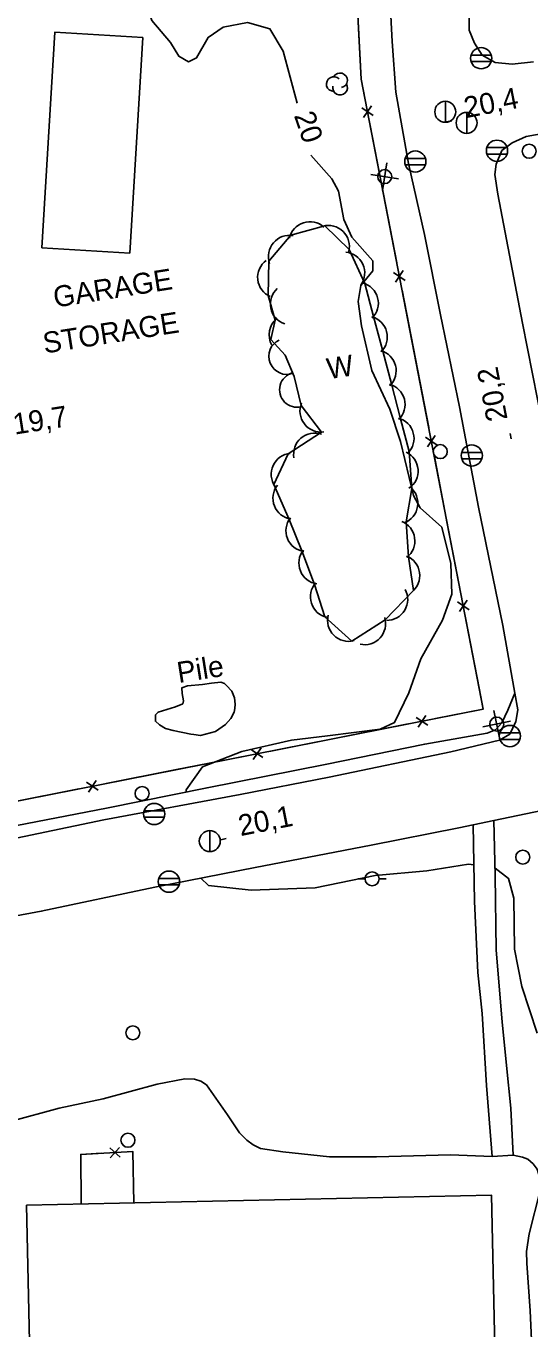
# Model space of a CAD drawing. Extents: x 646142 to 649934, y 5874075 to 5876351.
# Drawn here: x 646827.6 to 646899.7, y 5875071.6 to 5875258 of the extents above; entities that cross this region are included whole.
import ezdxf

# ---------------------------------------------------------------- set-up
doc = ezdxf.new("R2010")
doc.units = 0
for name, color, linetype in [('Niveau 1', 7, 'Continuous'), ('Niveau 19', 7, 'Continuous'), ('Niveau 21', 7, 'Continuous'), ('Niveau 22', 7, 'Continuous'), ('Niveau 3', 7, 'Continuous'), ('Niveau 31', 7, 'Continuous'), ('Niveau 36', 7, 'Continuous'), ('Niveau 37', 7, 'Continuous'), ('Niveau 44', 7, 'Continuous'), ('Niveau 57', 7, 'Continuous')]:
    doc.layers.add(name, color=color, linetype=linetype)

msp = doc.modelspace()

# ---------------------------------------------------------------- linework, layer by layer
at = {"layer": 'Niveau 1'}
for points in [[(646866.37, 5875247), (646864.41, 5875254.44), (646862.49, 5875257.59), (646859.28, 5875258.51), (646855.79, 5875257.86), (646853.65, 5875256.39), (646852.02, 5875253.44), (646850.87, 5875252.9), (646849.46, 5875253.7), (646848.26, 5875255.68), (646845.62, 5875258.8), (646843.85, 5875264.03), (646840.8, 5875266.77)], [(646850.5, 5875148.43), (646850.53, 5875148.73), (646852.86, 5875152.05), (646858.48, 5875154.23), (646865.6, 5875155.84), (646870.7, 5875156.47), (646878.23, 5875157.4), (646880.31, 5875158.39), (646882.37, 5875162.59), (646884.07, 5875167.49), (646887.14, 5875173.01), (646888.51, 5875176.72), (646888.37, 5875181.11), (646887.06, 5875186.32), (646883.99, 5875189.09), (646883, 5875190.86), (646881.17, 5875198.58), (646879.63, 5875203.2), (646877.07, 5875208.73), (646875.56, 5875215.12), (646875.12, 5875218.62), (646875.5, 5875220.9), (646877.22, 5875223), (646877.18, 5875224.43), (646874.22, 5875227.79), (646873.08, 5875230.34), (646872.29, 5875234.37), (646871.35, 5875236.17), (646868.33, 5875239.56)], [(646852.63, 5875136.09), (646853.71, 5875135.07), (646859.81, 5875134.39), (646868.96, 5875134.72), (646877.55, 5875136.46), (646884.94, 5875137.14), (646890.86, 5875138.1), (646891.64, 5875137.99)], [(646894.64, 5875137.55), (646894.71, 5875137.54), (646896.59, 5875136.06), (646897.36, 5875133.25), (646897.47, 5875125.95), (646898.52, 5875120.6), (646900.69, 5875113.91)]]:
    msp.add_lwpolyline(points, dxfattribs=at)
at = {"layer": 'Niveau 19'}
for points in [[(646894.48, 5875144.34), (646894.67, 5875136.46), (646894.85, 5875125.8), (646895.7, 5875115.54), (646896.33, 5875109.32), (646896.95, 5875103.21), (646897.27, 5875096.49), (646894.28, 5875096.27), (646893.45, 5875106.43), (646892.83, 5875116.72), (646892.23, 5875122.59), (646891.73, 5875132.77), (646891.54, 5875143.72)], [(646803.91, 5875097.83), (646807.92, 5875097.87), (646811.29, 5875098.03), (646815.17, 5875098.44), (646819, 5875099.28), (646821.84, 5875100.3), (646825.36, 5875101.3), (646832.37, 5875103.21), (646838.67, 5875104.55), (646846.38, 5875106.62), (646850.32, 5875107.38), (646851.73, 5875107.33), (646852.63, 5875107.04), (646853.41, 5875106.54), (646856.43, 5875102.26), (646858.16, 5875099.64), (646859.18, 5875098.63), (646860.12, 5875097.96), (646861.15, 5875097.44), (646864.34, 5875096.95), (646871, 5875096.25), (646877.73, 5875096.24), (646888.3, 5875096.53), (646894.28, 5875096.27)], [(646897.27, 5875096.49), (646898.61, 5875096.2), (646899.37, 5875095.89), (646900.11, 5875095.25), (646900.68, 5875094.48), (646900.89, 5875093.83), (646901.11, 5875093.12), (646901.13, 5875092.5), (646901.1, 5875091.43), (646899.53, 5875085.21), (646899.17, 5875082.7), (646899.2, 5875081.01), (646899.68, 5875074.19), (646900.15, 5875063.78), (646900.5, 5875054.57), (646900.55, 5875049.06), (646899.93, 5875043.52), (646897.51, 5875037.07), (646896.53, 5875036.24), (646895.1, 5875035.55), (646893.95, 5875035.43), (646892.74, 5875035.5), (646891.78, 5875035.88), (646889.11, 5875036.54)]]:
    msp.add_lwpolyline(points, dxfattribs=at)
at = {"layer": 'Niveau 21'}
for points in [[(646902.95, 5875307.22), (646899.34, 5875300.36), (646897.05, 5875295.04), (646894.97, 5875289.86), (646893.07, 5875283.1), (646891.54, 5875273.97), (646891.01, 5875266.23), (646890.95, 5875257.4), (646891.72, 5875255.55), (646892.83, 5875253.85), (646894.67, 5875252.81), (646897.11, 5875252.54), (646900.17, 5875252.91)], [(646820.01, 5875140.53), (646838.77, 5875144.44), (646858.25, 5875148.09), (646870.95, 5875150.57), (646888.35, 5875154.19), (646895.29, 5875155.85), (646896.8, 5875156.72), (646897.63, 5875158.53), (646897.91, 5875160.17), (646897.49, 5875162.56), (646895.78, 5875172.25), (646892.31, 5875189.2), (646889.59, 5875203.51), (646886.89, 5875216.68), (646884.59, 5875228.19), (646882.32, 5875238.34), (646880.51, 5875248.54), (646879.95, 5875255.8), (646879.69, 5875261.27)], [(646903.14, 5875242.93), (646899.1, 5875242.22), (646897.13, 5875241.3), (646895.64, 5875240.2), (646894.82, 5875238.27), (646894.64, 5875236.76), (646895.06, 5875233.94), (646898.58, 5875215.49), (646902.17, 5875197.39)], [(646804.06, 5875095.84), (646803.16, 5875108.09), (646802.26, 5875117.55), (646802.14, 5875121.84), (646802.49, 5875123.26), (646803.26, 5875125.06), (646804.22, 5875126.06), (646805.8, 5875126.65), (646815.23, 5875128.64), (646829.81, 5875131.36), (646846.06, 5875134.79), (646860.39, 5875137.62), (646876.98, 5875140.84), (646889.48, 5875143.29), (646891.54, 5875143.72), (646894.48, 5875144.34), (646905.94, 5875146.73)]]:
    msp.add_lwpolyline(points, dxfattribs=at)
at = {"layer": 'Niveau 22'}
msp.add_lwpolyline([(646897.49, 5875162.56), (646896.49, 5875160.15), (646895.66, 5875158.33), (646894.74, 5875157.31), (646893.53, 5875156.82), (646884.63, 5875155.27), (646870.37, 5875152.37), (646853.51, 5875149.04), (646839.12, 5875146.13), (646824.84, 5875143.34)], dxfattribs=at)
at = {"layer": 'Niveau 3'}
for p, q in [((646887.71, 5875244.31), (646888.49, 5875244.47)), ((646896.99, 5875198.94), (646896.84, 5875199.72)), ((646855.46, 5875141.59), (646856.25, 5875141.75))]:
    msp.add_line(p, q, dxfattribs=at)
at = {"layer": 'Niveau 31'}
for points in [[(646829.87, 5875226.28), (646831.73, 5875257.13), (646844.32, 5875256.37), (646842.46, 5875225.52), (646829.87, 5875226.28)], [(646849.44, 5875042.17), (646849.3, 5875048.54), (646828.59, 5875048.1), (646827.71, 5875089.31), (646894.17, 5875090.73), (646895.05, 5875049.22), (646888.84, 5875049.09), (646889.11, 5875036.54), (646855.25, 5875036.25), (646855.3, 5875034.37), (646847.92, 5875034.31), (646847.79, 5875042.36), (646849.44, 5875042.17)]]:
    msp.add_lwpolyline(points, dxfattribs=at)
at = {"layer": 'Niveau 36'}
for p, q in [((646894.13, 5875253.86), (646891.25, 5875253.86)), ((646891.25, 5875252.94), (646894.13, 5875252.94)), ((646887.57, 5875244.23), (646887.57, 5875247.23)), ((646890.62, 5875242.65), (646890.62, 5875245.65)), ((646884.72, 5875239.08), (646881.84, 5875239.08)), ((646896.39, 5875240.62), (646893.51, 5875240.62)), ((646893.51, 5875239.7), (646896.39, 5875239.7)), ((646878.59, 5875234.5), (646879.2, 5875238.44)), ((646881.84, 5875238.16), (646884.72, 5875238.16)), ((646880.87, 5875236.16), (646876.93, 5875236.77)), ((646892.79, 5875197.02), (646889.91, 5875197.02)), ((646889.91, 5875196.1), (646892.79, 5875196.1)), ((646895.32, 5875156.19), (646894.49, 5875160.09)), ((646892.95, 5875157.73), (646896.86, 5875158.55)), ((646898.23, 5875156.88), (646895.35, 5875156.88)), ((646895.35, 5875155.96), (646898.23, 5875155.96)), ((646847.39, 5875145.73), (646844.51, 5875145.73)), ((646844.51, 5875144.81), (646847.39, 5875144.81)), ((646853.91, 5875139.89), (646853.91, 5875142.89)), ((646849.5, 5875136.05), (646846.62, 5875136.05)), ((646846.62, 5875135.13), (646849.5, 5875135.13)), ((646875.11, 5875136), (646876.11, 5875136)), ((646879.11, 5875136), (646878.11, 5875136))]:
    msp.add_line(p, q, dxfattribs=at)
for centre, radius in [((646892.69, 5875253.41), 1.52), ((646887.56, 5875245.74), 1.5), ((646890.61, 5875244.16), 1.5), ((646894.95, 5875240.17), 1.52), ((646899.55, 5875240.1), 1), ((646883.28, 5875238.63), 1.52), ((646878.9, 5875236.47), 1), ((646886.85, 5875197.12), 1), ((646891.35, 5875196.57), 1.52), ((646894.91, 5875158.14), 1), ((646896.79, 5875156.43), 1.52), ((646844.22, 5875148.21), 1), ((646845.95, 5875145.28), 1.52), ((646853.9, 5875141.4), 1.5), ((646898.63, 5875139.11), 1), ((646848.06, 5875135.6), 1.52), ((646877.1, 5875136), 1), ((646842.9, 5875113.97), 1), ((646842.2, 5875098.6), 1)]:
    msp.add_circle(centre, radius, dxfattribs=at)
at = {"layer": 'Niveau 37'}
for points in [[(646875.23, 5875267.64), (646874.99, 5875260.53), (646875.14, 5875257.65)], [(646874.99, 5875260.53), (646875.54, 5875250.4), (646892.99, 5875160.28), (646809.38, 5875143.78), (646746.65, 5875131.56), (646740.57, 5875131.65), (646738.58, 5875131.84), (646733.59, 5875132.56), (646729.08, 5875133.4), (646721.42, 5875136.73), (646717.12, 5875139.68), (646726.96, 5875153.89), (646734.7, 5875169.81), (646747.16, 5875196), (646752.83, 5875210.9), (646757.21, 5875229.37), (646759.48, 5875245.18), (646760.59, 5875261.64)], [(646874.99, 5875260.53), (646875.54, 5875250.4), (646892.99, 5875160.28), (646809.38, 5875143.78), (646746.65, 5875131.56), (646740.57, 5875131.65), (646738.58, 5875131.84), (646733.59, 5875132.56), (646729.08, 5875133.4), (646721.42, 5875136.73), (646717.12, 5875139.68), (646726.96, 5875153.89), (646734.7, 5875169.81), (646747.16, 5875196), (646752.83, 5875210.9), (646757.21, 5875229.37), (646759.48, 5875245.18), (646760.59, 5875261.64)], [(646874.99, 5875260.53), (646875.54, 5875250.4), (646892.99, 5875160.28), (646809.38, 5875143.78), (646746.65, 5875131.56), (646740.57, 5875131.65), (646738.58, 5875131.84), (646733.59, 5875132.56), (646729.08, 5875133.4), (646721.42, 5875136.73), (646717.12, 5875139.68), (646726.96, 5875153.89), (646734.7, 5875169.81), (646747.16, 5875196), (646752.83, 5875210.9), (646757.21, 5875229.37), (646759.48, 5875245.18), (646760.59, 5875261.64)], [(646875.14, 5875257.65), (646875.54, 5875250.4), (646876.06, 5875247.71)], [(646875.88, 5875244.92), (646877, 5875246.58)], [(646875.61, 5875246.31), (646877.27, 5875245.19)], [(646876.82, 5875243.78), (646878.72, 5875233.97)], [(646878.72, 5875233.97), (646880.62, 5875224.15)], [(646880.17, 5875222.75), (646881.83, 5875221.63)], [(646880.44, 5875221.36), (646881.56, 5875223.02)], [(646881.38, 5875220.22), (646883.28, 5875210.4)], [(646883.28, 5875210.4), (646885.19, 5875200.59)], [(646884.74, 5875199.18), (646886.4, 5875198.06)], [(646885.01, 5875197.79), (646886.13, 5875199.45)], [(646885.95, 5875196.66), (646887.85, 5875186.84)], [(646887.85, 5875186.84), (646889.75, 5875177.02)], [(646889.3, 5875175.62), (646890.96, 5875174.5)], [(646889.57, 5875174.23), (646890.69, 5875175.89)], [(646890.51, 5875173.1), (646892.41, 5875163.28)], [(646892.41, 5875163.28), (646892.99, 5875160.28), (646886.18, 5875158.93)], [(646883.39, 5875159.1), (646885.05, 5875157.99)], [(646884.78, 5875159.38), (646883.66, 5875157.71)], [(646882.26, 5875158.16), (646872.45, 5875156.22)], [(646872.45, 5875156.22), (646862.63, 5875154.29)], [(646858.71, 5875153.51), (646848.9, 5875151.58)], [(646859.84, 5875154.46), (646861.5, 5875153.34)], [(646861.23, 5875154.73), (646860.12, 5875153.07)], [(646848.9, 5875151.58), (646839.09, 5875149.64)], [(646836.29, 5875149.81), (646837.96, 5875148.7)], [(646837.68, 5875150.09), (646836.57, 5875148.42)], [(646835.16, 5875148.87), (646825.35, 5875146.93)], [(646841.09, 5875096.17), (646839.6, 5875097.51)], [(646839.67, 5875096.09), (646841.01, 5875097.58)], [(646835.52, 5875089.48), (646835.45, 5875096.58), (646842.9, 5875096.98), (646843.05, 5875089.64)], [(646835.52, 5875089.48), (646835.45, 5875096.58), (646842.9, 5875096.98), (646843.05, 5875089.64)], [(646835.52, 5875089.48), (646835.45, 5875096.58), (646842.9, 5875096.98), (646843.05, 5875089.64)], [(646835.52, 5875089.48), (646835.45, 5875096.58), (646838.35, 5875096.73)], [(646842.34, 5875096.95), (646842.9, 5875096.98), (646843.05, 5875089.64)]]:
    msp.add_lwpolyline(points, dxfattribs=at)
at = {"layer": 'Niveau 44'}
msp.add_lwpolyline([(646866.95, 5875203.7), (646869.88, 5875199.92), (646865.08, 5875196.82), (646863.06, 5875192.4), (646865.24, 5875187.41), (646867.04, 5875182.91), (646868.85, 5875178.11), (646870.35, 5875173.49), (646874.21, 5875170.01), (646878.97, 5875173.08), (646883, 5875177.24), (646882.32, 5875182.05), (646881.99, 5875187.06), (646882.77, 5875191.85), (646882.41, 5875197.13), (646881.17, 5875201.82), (646879.86, 5875206.8), (646878.62, 5875211.49), (646877.32, 5875216.47), (646876.08, 5875221.16), (646873.82, 5875226.05), (646870.35, 5875229.44), (646865.5, 5875228.07), (646862.36, 5875224.36), (646862.25, 5875219.45), (646863.23, 5875215.95), (646862.63, 5875213.16), (646864.66, 5875210.93), (646865.95, 5875207.88), (646866.95, 5875203.7)], dxfattribs=at)
for centre, radius, start, end in [((646871.62, 5875249.71), 1.05, 44.1154, 269.804), ((646872.52, 5875250.24), 1.05, 282.2692, 149.7263), ((646872.52, 5875249.19), 1.05, 166.9369, 29.6212), ((646868.21, 5875227.02), 3, 47.9307, 167.9087), ((646865.28, 5875225.07), 3, 79.7523, 199.7303), ((646870.85, 5875226.49), 3, 345.6423, 105.6202), ((646863.74, 5875222.05), 3, 126.1275, 246.1054), ((646873.04, 5875222.68), 3, 324.6407, 84.6187), ((646865.55, 5875218.25), 3, 131.8703, 251.8482), ((646874.99, 5875218.36), 3, 314.7623, 74.7402), ((646865.37, 5875213.84), 3, 129.2866, 209.7105), ((646876.27, 5875213.53), 3, 314.7623, 74.7402), ((646877.54, 5875208.69), 3, 314.7623, 74.7402), ((646878.81, 5875203.86), 3, 314.8088, 74.7868), ((646869.79, 5875202.92), 3, 157.7177, 277.6957), ((646880.09, 5875199.02), 3, 314.8088, 74.7868), ((646868.88, 5875196.77), 3, 70.6574, 190.6354), ((646865.67, 5875193.88), 3, 95.3887, 215.3667), ((646880.67, 5875194.35), 3, 304.3741, 64.3521), ((646865.92, 5875190.46), 3, 141.82, 261.7979), ((646880.64, 5875189.74), 3, 290.8023, 50.7802), ((646867.78, 5875185.81), 3, 141.82, 261.7979), ((646880.21, 5875184.35), 3, 308.0953, 68.0733), ((646869.63, 5875181.17), 3, 141.82, 261.7979), ((646880.91, 5875179.39), 3, 308.0953, 68.0733), ((646871.28, 5875176.35), 3, 137.9365, 257.9145), ((646879.19, 5875175.97), 3, 268.9261, 28.904), ((646873.73, 5875172.98), 3, 165.1682, 285.1461), ((646876.03, 5875172.5), 3, 257.2768, 17.2548)]:
    msp.add_arc(centre, radius, start, end, dxfattribs=at)
for centre, major_axis, ratio, start_param, end_param in [((646864.8, 5875210.7), (0.97, -2.36), 0.952628, 3.141593, 6.283185), ((646866.37, 5875205.97), (-2.42, -0.63), 0.99999, 4.712389, 7.853982)]:
    msp.add_ellipse(centre, major_axis=major_axis, ratio=ratio, start_param=start_param, end_param=end_param, dxfattribs=at)
at = {"layer": 'Niveau 57'}
msp.add_lwpolyline([(646854.12, 5875164.01), (646855.49, 5875164.15), (646855.98, 5875163.93), (646856.29, 5875163.68), (646857.04, 5875162.87), (646857.41, 5875161.89), (646857.51, 5875161), (646857.47, 5875160.39), (646857.37, 5875159.86), (646856.9, 5875158.95), (646856.14, 5875158.1), (646854.71, 5875157.06), (646852.58, 5875156.53), (646851.62, 5875156.67), (646851.18, 5875156.71), (646848.64, 5875157.23), (646847.55, 5875157.51), (646846.7, 5875158.02), (646846.13, 5875158.56), (646846.13, 5875158.56), (646846.14, 5875159.45), (646846.53, 5875159.83), (646849, 5875160.59), (646850.04, 5875161.05), (646850.13, 5875161.49), (646849.96, 5875162.52), (646849.9, 5875163.32), (646849.9, 5875163.32), (646850.71, 5875163.62), (646852.86, 5875163.8), (646854.12, 5875164.01)], dxfattribs=at)

# ---------------------------------------------------------------- texts
at = {"layer": 'Niveau 1'}
msp.add_text('20', height=3, rotation=288.8369, dxfattribs=at).set_placement((646865.9, 5875245.23))
at = {"layer": 'Niveau 3'}
for s, rotation, p in [('20,4 ', 11.0729, (646890.54, 5875244.83)), ('20,2 ', 100.9268, (646896.48, 5875201.77)), ('19,7 ', 8.9405, (646826.01, 5875199.55)), ('20,1 ', 11.1431, (646858.3, 5875142.11))]:
    msp.add_text(s, height=3, rotation=rotation, dxfattribs=at).set_placement(p)
at = {"layer": 'Niveau 31'}
for s, p in [('GARAGE', (646831.77, 5875217.72)), ('STORAGE', (646830.29, 5875211.15))]:
    msp.add_text(s, height=3, rotation=8.941, dxfattribs=at).set_placement(p)
at = {"layer": 'Niveau 44'}
msp.add_text('W', height=3, rotation=8.9405, dxfattribs=at).set_placement((646870.87, 5875207.47))
at = {"layer": 'Niveau 57'}
msp.add_text('Pile', height=3, rotation=8.9405, dxfattribs=at).set_placement((646849.46, 5875164.01))

doc.saveas('drawing.dxf')
